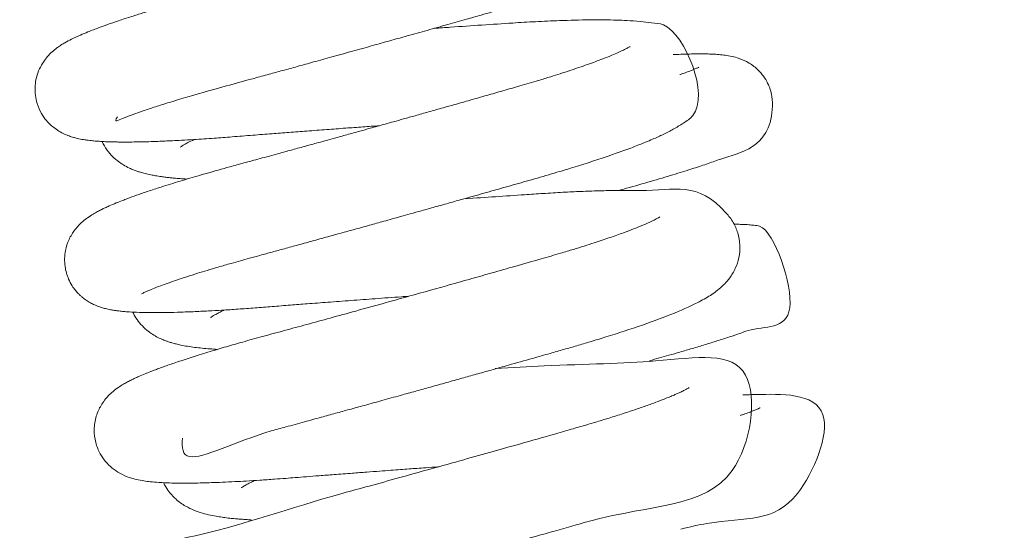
# Model space of a CAD drawing. Header units: inches. Extents: x 0 to 77643, y -44170 to 0.
# Tile 445 of 546: x 76275.03 to 76278.71, y -39537.74 to -39535.83. Entities that reach past the tile are written whole.
import ezdxf

# ---------------------------------------------------------------- set-up
doc = ezdxf.new("R2010")
doc.units = ezdxf.units.IN
doc.header["$MEASUREMENT"] = 0
doc.layers.get('0').update_dxf_attribs({"lineweight": 0})
doc.layers.get('Defpoints').update_dxf_attribs({"lineweight": 0})
doc.styles.get("Standard").update_dxf_attribs({"font": 'arial.ttf', "width": 0.75})
doc.dimstyles.get("Standard").update_dxf_attribs({"dimtxt": 0.18, "dimasz": 0.18, "dimexe": 0.18, "dimexo": 0.0625, "dimgap": 0.09, "dimtad": 0, "dimtih": 1, "dimtoh": 1, "dimdec": 4, "dimzin": 0, "dimdsep": 46, "dimtxsty": 'Standard', "dimcen": 0.09, "dimadec": 0, "dimazin": 0, "dimtfac": 1, "dimtdec": 4, "dimtofl": 0, "dimtmove": 0, "dimatfit": 3, "dimfxl": 1, "dimtolj": 1, "dimtzin": 0, "dimarcsym": 0})

# ---------------------------------------------------------------- blocks, each defined once
blk = doc.blocks.new('*D1798')
at = {"color": 0, "linetype": 'Continuous', "lineweight": -2}
for p, q in [((76255.676, -39499.3347), (76255.676, -39778.2568)), ((76392.3455, -39761.3342), (76392.3455, -39778.2568)), ((76362.3455, -39778.0768), (76285.676, -39778.0768))]:
    blk.add_line(p, q, dxfattribs=at)
at = {"color": 0}
for points in [[(76285.676, -39773.0768), (76285.676, -39783.0768), (76255.676, -39778.0768)], [(76362.3455, -39783.0768), (76362.3455, -39773.0768), (76392.3455, -39778.0768)]]:
    blk.add_solid(points, dxfattribs=at)
at = {"layer": 'Defpoints', "color": 0}
for p in [(76255.676, -39499.2722), (76392.3455, -39761.2717), (76255.676, -39778.0768)]:
    blk.add_point(p, dxfattribs=at)
at = {"linetype": 'Continuous', "lineweight": 20, "ltscale": 12, "insert": (76325.7482, -39757.5668), "char_height": 30, "attachment_point": 5}
blk.add_mtext('\\A1;C', dxfattribs=at)
blk = doc.blocks.new('A$C440D5DCA')
at = {"color": 7, "linetype": 'Continuous'}
for points, knots in [([(226.219, 2372.253), (226.155, 2372.141), (226.113, 2372.05), (226.441, 2372.213), (226.761, 2372.329), (227.183, 2372.48), (227.634, 2372.63), (228.81, 2373.004), (230.31, 2373.415), (231.866, 2373.841), (232.407, 2373.989), (232.959, 2374.141), (233.572, 2374.31), (234.26, 2374.5), (234.996, 2374.705), (235.721, 2374.906), (236.404, 2375.097), (237.085, 2375.287), (237.809, 2375.49), (238.548, 2375.698), (239.22, 2375.888), (239.771, 2376.044), (240.218, 2376.171), (240.613, 2376.283), (241.016, 2376.398), (241.454, 2376.526), (241.911, 2376.663), (242.363, 2376.802), (242.789, 2376.937), (243.224, 2377.08), (243.692, 2377.24), (244.164, 2377.409), (244.587, 2377.568), (245.732, 2378.051), (246.65, 2378.123), (247.257, 2379.733), (247.294, 2380.244), (247.192, 2380.741), (246.959, 2381.189), (246.652, 2381.529), (246.34, 2381.751), (246.054, 2381.893), (245.838, 2381.973), (245.608, 2382.04), (245.384, 2382.091), (245.123, 2382.135), (244.881, 2382.166), (244.639, 2382.19), (244.401, 2382.209), (244.071, 2382.228), (243.647, 2382.243), (243.129, 2382.249), (242.581, 2382.245), (242.031, 2382.233), (241.479, 2382.215), (240.897, 2382.189), (240.258, 2382.154), (239.604, 2382.111), (238.987, 2382.07), (238.456, 2382.034), (237.994, 2382.003), (237.596, 2381.975), (237.247, 2381.951), (237.026, 2381.936), (236.938, 2381.93)], [0.535874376, 0.535874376, 0.535874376, 0.535874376, 0.536088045, 0.536222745, 0.536405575, 0.536547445, 0.536700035, 0.536851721, 0.537584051, 0.537699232, 0.537798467, 0.537904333, 0.538021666, 0.538150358, 0.53829481, 0.538435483, 0.538555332, 0.538677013, 0.538817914, 0.538965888, 0.539102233, 0.539212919, 0.539297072, 0.53937662, 0.539460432, 0.539554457, 0.53966383, 0.539770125, 0.539872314, 0.539976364, 0.540104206, 0.540253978, 0.540387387, 0.540505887, 0.541442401, 0.541548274, 0.541649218, 0.54176096, 0.541859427, 0.541968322, 0.54207066, 0.542163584, 0.542261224, 0.542329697, 0.542428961, 0.542543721, 0.542645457, 0.542722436, 0.542804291, 0.542902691, 0.543056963, 0.543202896, 0.543348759, 0.543494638, 0.543613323, 0.543738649, 0.543887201, 0.544024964, 0.544143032, 0.54425715, 0.544335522, 0.544408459, 0.544482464, 0.544531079, 0.544531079, 0.544531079, 0.544531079]), ([(244.277, 2381.255), (244.279, 2381.257), (244.281, 2381.257), (244.21, 2381.214), (244.131, 2381.171), (244.019, 2381.115), (243.867, 2381.043), (243.674, 2380.959), (243.462, 2380.872), (243.275, 2380.798), (243.087, 2380.726), (242.884, 2380.651), (242.645, 2380.565), (242.366, 2380.468), (242.067, 2380.367), (241.768, 2380.27), (241.428, 2380.161), (240.987, 2380.024), (240.485, 2379.874), (240.011, 2379.738), (239.611, 2379.623), (239.204, 2379.507), (238.706, 2379.365), (238.077, 2379.186), (237.417, 2378.999), (236.807, 2378.827), (236.335, 2378.694), (235.912, 2378.576), (235.473, 2378.453), (235.028, 2378.328), (234.628, 2378.217), (234.341, 2378.137), (234.098, 2378.07), (233.849, 2378.001), (233.416, 2377.881), (232.838, 2377.721), (232.165, 2377.536), (231.542, 2377.365), (230.991, 2377.214), (230.463, 2377.07), (229.965, 2376.935), (229.484, 2376.805), (229.067, 2376.69), (228.725, 2376.594), (228.403, 2376.503), (228.042, 2376.398), (227.618, 2376.273), (227.174, 2376.137), (226.712, 2375.992), (226.268, 2375.847), (225.867, 2375.709), (225.484, 2375.571), (225.148, 2375.442), (224.803, 2375.298), (224.525, 2375.169), (224.294, 2375.047), (224.126, 2374.945), (223.999, 2374.86), (223.854, 2374.749), (223.718, 2374.629), (223.55, 2374.443), (223.411, 2374.251), (223.266, 2373.973), (223.172, 2373.665), (223.134, 2373.351), (223.149, 2373.044), (223.22, 2372.72), (223.363, 2372.394), (223.57, 2372.101), (223.808, 2371.872), (224.034, 2371.716), (224.223, 2371.617), (224.39, 2371.548), (224.532, 2371.499), (224.67, 2371.462), (224.785, 2371.436), (224.894, 2371.414), (225.013, 2371.395), (225.121, 2371.38), (225.231, 2371.367), (225.339, 2371.356), (225.463, 2371.346), (225.629, 2371.335), (225.813, 2371.326), (225.973, 2371.321), (226.115, 2371.318), (226.291, 2371.315), (226.529, 2371.314), (226.826, 2371.316), (227.144, 2371.322), (227.468, 2371.33), (227.782, 2371.342), (228.05, 2371.353), (228.317, 2371.366), (228.646, 2371.383), (229.037, 2371.405), (229.449, 2371.432), (229.923, 2371.464), (230.525, 2371.51), (231.248, 2371.568), (231.962, 2371.623), (232.637, 2371.675), (233.318, 2371.727), (234.027, 2371.78), (234.728, 2371.832), (235.386, 2371.88), (235.807, 2371.91), (236.011, 2371.925)], [0.461369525, 0.461369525, 0.461369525, 0.461369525, 0.461434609, 0.461517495, 0.461605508, 0.461672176, 0.461758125, 0.461874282, 0.46195768, 0.462027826, 0.46209206, 0.462161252, 0.462233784, 0.462321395, 0.462412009, 0.462487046, 0.462562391, 0.462674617, 0.462811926, 0.462911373, 0.462990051, 0.463069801, 0.463168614, 0.463296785, 0.463448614, 0.463555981, 0.463649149, 0.463717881, 0.463796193, 0.463897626, 0.463968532, 0.464021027, 0.464059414, 0.464105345, 0.464161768, 0.464304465, 0.464433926, 0.464549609, 0.464669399, 0.464763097, 0.464871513, 0.464979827, 0.465070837, 0.465147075, 0.46521106, 0.465294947, 0.465404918, 0.465525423, 0.465642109, 0.465788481, 0.465921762, 0.466031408, 0.466193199, 0.466314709, 0.466473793, 0.466592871, 0.466660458, 0.46672638, 0.466776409, 0.466858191, 0.466906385, 0.466970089, 0.467039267, 0.46711089, 0.46717024, 0.467230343, 0.467291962, 0.467371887, 0.467436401, 0.467516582, 0.46757824, 0.467647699, 0.467688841, 0.467752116, 0.467807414, 0.467852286, 0.467899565, 0.467949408, 0.468009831, 0.468056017, 0.468092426, 0.468139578, 0.468219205, 0.468296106, 0.468354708, 0.468399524, 0.468450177, 0.468541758, 0.468638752, 0.468729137, 0.468826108, 0.468913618, 0.468982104, 0.469034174, 0.469115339, 0.469223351, 0.469310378, 0.469393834, 0.469536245, 0.469694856, 0.469836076, 0.469957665, 0.470083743, 0.470221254, 0.470351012, 0.470468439, 0.470579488, 0.470579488, 0.470579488, 0.470579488]), ([(227.121, 2365.644), (227.121, 2365.644), (227.127, 2365.648), (227.18, 2365.676), (227.319, 2365.742), (227.541, 2365.835), (227.807, 2365.938), (228.113, 2366.049), (228.437, 2366.16), (228.806, 2366.282), (229.191, 2366.404), (229.583, 2366.524), (230, 2366.648), (230.419, 2366.769), (230.812, 2366.88), (231.17, 2366.98), (231.564, 2367.087), (232, 2367.206), (232.478, 2367.336), (232.998, 2367.478), (233.563, 2367.634), (234.099, 2367.781), (234.59, 2367.917), (235.085, 2368.053), (235.615, 2368.2), (236.102, 2368.335), (236.49, 2368.443), (236.822, 2368.536), (237.185, 2368.637), (237.613, 2368.757), (238.116, 2368.897), (238.668, 2369.052), (239.312, 2369.233), (240.03, 2369.435), (240.819, 2369.658), (241.634, 2369.89), (242.451, 2370.123), (243.216, 2370.354), (243.911, 2370.573), (244.537, 2370.78), (245.134, 2370.989), (245.703, 2371.203), (246.2, 2371.406), (246.631, 2371.601), (247.02, 2371.798), (247.343, 2372.006), (248.486, 2372.724), (247.294, 2375.733), (246.208, 2375.759), (245.751, 2375.826), (245.316, 2375.852), (244.864, 2375.87), (244.402, 2375.879), (243.712, 2375.878), (242.863, 2375.858), (241.883, 2375.815), (240.918, 2375.757), (239.862, 2375.685), (238.87, 2375.618), (238.267, 2375.576), (238.063, 2375.562)], [0.523229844, 0.523229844, 0.523229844, 0.523229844, 0.523267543, 0.52337121, 0.523503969, 0.52362728, 0.523771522, 0.523879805, 0.523994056, 0.524117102, 0.524234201, 0.524332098, 0.524438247, 0.524557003, 0.524638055, 0.524713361, 0.524799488, 0.524896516, 0.524991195, 0.525096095, 0.525211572, 0.525326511, 0.525408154, 0.525494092, 0.525608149, 0.525707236, 0.525767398, 0.525825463, 0.525892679, 0.525970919, 0.526065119, 0.526175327, 0.526283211, 0.526432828, 0.526592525, 0.526752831, 0.526935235, 0.5271172, 0.527273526, 0.527439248, 0.527604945, 0.527778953, 0.527970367, 0.528125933, 0.528290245, 0.528472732, 0.528634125, 0.5296571, 0.529840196, 0.530003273, 0.530173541, 0.530296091, 0.530434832, 0.530582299, 0.530860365, 0.531062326, 0.531241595, 0.531472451, 0.531695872, 0.531808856, 0.531808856, 0.531808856, 0.531808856]), ([(245.382, 2374.886), (245.382, 2374.886), (245.368, 2374.876), (245.296, 2374.833), (245.148, 2374.756), (244.944, 2374.661), (244.689, 2374.551), (244.399, 2374.435), (244.087, 2374.317), (243.788, 2374.209), (243.468, 2374.097), (243.129, 2373.984), (242.778, 2373.869), (242.388, 2373.746), (241.891, 2373.594), (241.296, 2373.419), (240.649, 2373.234), (240.027, 2373.057), (239.424, 2372.885), (238.877, 2372.73), (238.359, 2372.584), (237.867, 2372.445), (237.372, 2372.306), (236.935, 2372.183), (236.56, 2372.078), (236.235, 2371.987), (235.942, 2371.906), (235.63, 2371.819), (235.247, 2371.712), (234.802, 2371.589), (234.366, 2371.468), (233.986, 2371.363), (233.611, 2371.26), (233.186, 2371.143), (232.719, 2371.015), (232.163, 2370.863), (231.574, 2370.702), (230.964, 2370.537), (230.446, 2370.397), (230.026, 2370.28), (229.649, 2370.173), (229.291, 2370.071), (228.919, 2369.961), (228.554, 2369.852), (228.197, 2369.742), (227.787, 2369.613), (227.358, 2369.473), (226.943, 2369.33), (226.636, 2369.218), (226.387, 2369.124), (226.157, 2369.033), (225.94, 2368.941), (225.768, 2368.863), (225.613, 2368.789), (225.477, 2368.719), (225.302, 2368.621), (225.121, 2368.505), (224.893, 2368.329), (224.641, 2368.075), (224.404, 2367.695), (224.247, 2367.221), (224.234, 2366.778), (224.31, 2366.421), (224.399, 2366.175), (224.512, 2365.965), (224.639, 2365.789), (224.733, 2365.682), (224.823, 2365.591), (224.938, 2365.491), (225.056, 2365.403), (225.214, 2365.306), (225.359, 2365.235), (225.471, 2365.189), (225.556, 2365.158), (225.654, 2365.126), (225.79, 2365.088), (225.952, 2365.053), (226.1, 2365.028), (226.251, 2365.007), (226.408, 2364.99), (226.637, 2364.971), (226.963, 2364.953), (227.402, 2364.944), (227.918, 2364.945), (228.459, 2364.957), (229.029, 2364.977), (229.584, 2365.004), (230.145, 2365.036), (230.722, 2365.073), (231.353, 2365.119), (232.006, 2365.171), (232.657, 2365.222), (233.351, 2365.276), (234.106, 2365.333), (234.955, 2365.397), (235.874, 2365.466), (236.6, 2365.518), (237.021, 2365.549), (237.116, 2365.556)], [0.474233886, 0.474233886, 0.474233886, 0.474233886, 0.474300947, 0.474411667, 0.474536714, 0.474649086, 0.474762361, 0.474897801, 0.474996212, 0.475092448, 0.475188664, 0.475284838, 0.47537836, 0.475468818, 0.475580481, 0.475737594, 0.47587441, 0.475999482, 0.476124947, 0.476240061, 0.476323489, 0.476427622, 0.476523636, 0.476606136, 0.476675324, 0.476735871, 0.476789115, 0.476840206, 0.476911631, 0.477004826, 0.477091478, 0.477158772, 0.477221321, 0.477306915, 0.477404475, 0.477494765, 0.477637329, 0.477762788, 0.477876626, 0.477972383, 0.478043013, 0.478134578, 0.478224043, 0.478316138, 0.478411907, 0.478508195, 0.478658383, 0.478794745, 0.478913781, 0.478984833, 0.479078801, 0.479192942, 0.479265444, 0.479325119, 0.479400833, 0.479482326, 0.479585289, 0.479670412, 0.47979069, 0.479888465, 0.479978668, 0.480098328, 0.480147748, 0.480195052, 0.480254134, 0.480293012, 0.48032839, 0.480354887, 0.480376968, 0.480418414, 0.480467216, 0.48051728, 0.480556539, 0.480584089, 0.480607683, 0.480668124, 0.480748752, 0.480814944, 0.480869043, 0.480945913, 0.481024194, 0.481159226, 0.481338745, 0.481499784, 0.481657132, 0.481814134, 0.481958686, 0.482073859, 0.482211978, 0.482348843, 0.482481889, 0.482618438, 0.482741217, 0.482887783, 0.483049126, 0.483214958, 0.483392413, 0.483443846, 0.483443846, 0.483443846, 0.483443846]), ([(244.963, 2369.507), (245.058, 2369.534), (245.47, 2369.649), (246.167, 2369.848), (246.983, 2370.09), (247.671, 2370.305), (248.266, 2370.497), (249.246, 2370.874), (250.706, 2371.11), (250.706, 2373.034), (250.532, 2373.557), (250.214, 2373.991), (249.81, 2374.294), (249.457, 2374.446), (249.174, 2374.521), (248.94, 2374.56), (248.698, 2374.585), (248.477, 2374.598), (248.243, 2374.606), (247.991, 2374.608), (247.711, 2374.605), (247.416, 2374.597), (247.184, 2374.588), (247.037, 2374.582), (246.993, 2374.58)], [0.531478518, 0.531478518, 0.531478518, 0.531478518, 0.531543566, 0.531762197, 0.531984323, 0.532199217, 0.532388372, 0.532590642, 0.53347962, 0.533574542, 0.533673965, 0.533792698, 0.53388889, 0.533999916, 0.53409924, 0.534212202, 0.534317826, 0.534436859, 0.53452436, 0.534626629, 0.534751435, 0.534842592, 0.534940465, 0.534981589, 0.534981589, 0.534981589, 0.534981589]), ([(247.952, 2374.108), (247.952, 2374.108), (247.947, 2374.106), (247.92, 2374.092), (247.869, 2374.07), (247.799, 2374.04), (247.705, 2374.002), (247.558, 2373.946), (247.399, 2373.888), (247.276, 2373.845), (247.239, 2373.832)], [0.4700804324, 0.4700804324, 0.4700804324, 0.4700804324, 0.4701159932, 0.4701849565, 0.4702444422, 0.4702990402, 0.4703741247, 0.4704504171, 0.4705676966, 0.4706154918, 0.4706154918, 0.4706154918, 0.4706154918]), ([(225.647, 2371.333), (225.699, 2371.222), (225.822, 2371.013), (226.038, 2370.765), (226.253, 2370.584), (226.46, 2370.447), (226.646, 2370.349), (226.814, 2370.277), (226.949, 2370.227), (227.098, 2370.18), (227.266, 2370.134), (227.451, 2370.092), (227.622, 2370.06), (227.752, 2370.038), (227.881, 2370.02), (228.027, 2370), (228.184, 2369.983), (228.326, 2369.969), (228.449, 2369.958), (228.609, 2369.946), (228.734, 2369.938), (228.824, 2369.932)], [0.463194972, 0.463194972, 0.463194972, 0.463194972, 0.463274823, 0.463354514, 0.463424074, 0.463486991, 0.463566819, 0.463623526, 0.46367242, 0.463724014, 0.463794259, 0.463882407, 0.46394399, 0.463987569, 0.464029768, 0.46408908, 0.464146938, 0.464195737, 0.464234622, 0.464270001, 0.464352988, 0.464352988, 0.464352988, 0.464352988]), ([(228.56, 2371.12), (228.56, 2371.12), (228.562, 2371.121), (228.582, 2371.136), (228.638, 2371.172), (228.726, 2371.225), (228.867, 2371.302), (228.999, 2371.367), (229.086, 2371.409)], [0.5405153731, 0.5405153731, 0.5405153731, 0.5405153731, 0.5405363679, 0.5406127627, 0.5406863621, 0.5407648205, 0.5408505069, 0.5409778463, 0.5409778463, 0.5409778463, 0.5409778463]), ([(228.652, 2360.254), (228.628, 2359.902), (228.677, 2359.107), (230.84, 2360.232), (232.551, 2360.684), (233.177, 2360.856), (233.8, 2361.026), (234.362, 2361.18), (234.903, 2361.329), (235.479, 2361.487), (236.116, 2361.663), (236.755, 2361.841), (237.361, 2362.009), (237.934, 2362.168), (238.51, 2362.329), (239.08, 2362.488), (239.64, 2362.645), (240.221, 2362.808), (240.93, 2363.008), (241.665, 2363.215), (242.352, 2363.411), (242.902, 2363.567), (243.405, 2363.711), (243.93, 2363.866), (244.526, 2364.048), (245.941, 2364.499), (246.997, 2364.888), (247.789, 2365.26), (248.024, 2365.379), (248.264, 2365.514), (248.488, 2365.657), (248.701, 2365.816), (248.906, 2366.002), (249.12, 2366.249), (249.319, 2366.573), (249.464, 2366.999), (249.504, 2367.464), (249.423, 2367.923), (249.241, 2368.337), (247.981, 2369.905), (246.946, 2369.469), (245.297, 2369.512), (244.776, 2369.506), (244.188, 2369.494), (243.552, 2369.471), (242.864, 2369.438), (242.157, 2369.396), (240.984, 2369.317), (239.988, 2369.249), (239.222, 2369.195)], [0.510520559, 0.510520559, 0.510520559, 0.510520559, 0.511013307, 0.511895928, 0.512017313, 0.512165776, 0.512294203, 0.512401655, 0.512502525, 0.512611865, 0.51273525, 0.512866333, 0.512972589, 0.513074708, 0.513186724, 0.513295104, 0.513394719, 0.513502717, 0.51362637, 0.513803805, 0.513936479, 0.514045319, 0.514148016, 0.514260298, 0.514395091, 0.514561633, 0.515300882, 0.515383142, 0.515500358, 0.515614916, 0.515716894, 0.515820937, 0.515917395, 0.516001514, 0.516106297, 0.516202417, 0.516301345, 0.516398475, 0.516488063, 0.516584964, 0.517724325, 0.517851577, 0.517995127, 0.518139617, 0.518289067, 0.518440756, 0.518596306, 0.518735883, 0.519155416, 0.519155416, 0.519155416, 0.519155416]), ([(246.487, 2368.516), (246.486, 2368.516), (246.478, 2368.51), (246.437, 2368.485), (246.37, 2368.448), (246.285, 2368.404), (246.129, 2368.328), (245.884, 2368.218), (245.515, 2368.069), (245.114, 2367.918), (244.629, 2367.746), (244.01, 2367.539), (243.387, 2367.343), (242.718, 2367.142), (241.994, 2366.934), (241.137, 2366.689), (240.266, 2366.441), (239.445, 2366.209), (238.658, 2365.987), (237.85, 2365.76), (237.061, 2365.54), (236.142, 2365.284), (235.176, 2365.017), (234.187, 2364.745), (233.294, 2364.501), (232.448, 2364.27), (231.648, 2364.054), (230.927, 2363.854), (230.276, 2363.667), (229.652, 2363.481), (229.039, 2363.291), (228.477, 2363.108), (228.079, 2362.971), (227.811, 2362.874), (227.635, 2362.809), (227.448, 2362.737), (227.238, 2362.653), (227.042, 2362.57), (226.879, 2362.496), (226.737, 2362.428), (226.595, 2362.356), (226.437, 2362.268), (226.265, 2362.161), (226.072, 2362.019), (225.859, 2361.825), (225.608, 2361.514), (225.41, 2361.075), (225.329, 2360.589), (225.388, 2360.094), (225.553, 2359.687), (225.776, 2359.367), (226.033, 2359.118), (226.358, 2358.905), (226.666, 2358.781), (226.95, 2358.704), (227.197, 2358.658), (227.468, 2358.624), (227.728, 2358.602), (228.026, 2358.587), (228.35, 2358.577), (228.712, 2358.574), (229.062, 2358.577), (229.393, 2358.584), (229.746, 2358.594), (230.153, 2358.609), (230.588, 2358.63), (231.055, 2358.655), (231.548, 2358.685), (232.045, 2358.719), (232.49, 2358.752), (232.885, 2358.783), (233.299, 2358.816), (233.781, 2358.854), (234.353, 2358.898), (234.947, 2358.944), (235.519, 2358.987), (236, 2359.023), (236.42, 2359.055), (236.786, 2359.082), (237.11, 2359.106), (237.427, 2359.129), (237.786, 2359.155), (238.055, 2359.174), (238.213, 2359.186), (238.221, 2359.186)], [0.487099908, 0.487099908, 0.487099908, 0.487099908, 0.48716151, 0.487226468, 0.487308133, 0.487374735, 0.487425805, 0.487617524, 0.487745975, 0.487877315, 0.488039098, 0.48819893, 0.48839515, 0.488507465, 0.488669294, 0.488875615, 0.489045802, 0.489193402, 0.489356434, 0.489497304, 0.489651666, 0.489800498, 0.490014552, 0.49019813, 0.490370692, 0.490542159, 0.490715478, 0.49087978, 0.491023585, 0.491174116, 0.491347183, 0.49151819, 0.491672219, 0.491737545, 0.491800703, 0.491866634, 0.491954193, 0.49205799, 0.492121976, 0.492183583, 0.492260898, 0.492333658, 0.492420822, 0.492518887, 0.492595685, 0.49270759, 0.492803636, 0.492906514, 0.493002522, 0.493095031, 0.493166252, 0.493242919, 0.493328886, 0.493451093, 0.493553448, 0.49367487, 0.493780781, 0.493914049, 0.494007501, 0.49413839, 0.494273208, 0.494377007, 0.494467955, 0.49456501, 0.494674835, 0.494792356, 0.49489377, 0.4950113, 0.495132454, 0.495222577, 0.495295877, 0.495380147, 0.495476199, 0.495584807, 0.495716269, 0.495816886, 0.495906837, 0.495984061, 0.496048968, 0.496107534, 0.496161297, 0.496221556, 0.496303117, 0.496307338, 0.496307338, 0.496307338, 0.496307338]), ([(246.106, 2363.148), (246.358, 2363.217), (246.746, 2363.326), (247.269, 2363.476), (247.724, 2363.61), (248.188, 2363.75), (248.656, 2363.894), (249.089, 2364.034), (249.475, 2364.159), (250.267, 2364.479), (252.115, 2364.131), (250.693, 2368.21), (250.02, 2368.201), (249.802, 2368.229), (249.614, 2368.237), (249.426, 2368.244), (249.316, 2368.245), (249.264, 2368.246)], [0.518851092, 0.518851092, 0.518851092, 0.518851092, 0.519020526, 0.519121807, 0.519239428, 0.519375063, 0.51950708, 0.519658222, 0.519799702, 0.519922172, 0.520655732, 0.521431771, 0.521530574, 0.521617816, 0.521724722, 0.521799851, 0.52186428, 0.52186428, 0.52186428, 0.52186428]), ([(229.704, 2364.759), (229.704, 2364.759), (229.709, 2364.763), (229.737, 2364.783), (229.813, 2364.831), (229.921, 2364.892), (230.049, 2364.96), (230.151, 2365.01), (230.205, 2365.036), (230.215, 2365.041)], [0.5277787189, 0.5277787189, 0.5277787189, 0.5277787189, 0.5278176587, 0.5279082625, 0.5279865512, 0.5280781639, 0.5281611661, 0.5282256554, 0.5282412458, 0.5282412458, 0.5282412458, 0.5282412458]), ([(226.799, 2364.955), (226.821, 2364.908), (226.896, 2364.766), (227.046, 2364.551), (227.262, 2364.33), (227.473, 2364.167), (227.692, 2364.036), (227.865, 2363.955), (228.008, 2363.897), (228.146, 2363.849), (228.268, 2363.811), (228.422, 2363.77), (228.699, 2363.708), (229.092, 2363.644), (229.565, 2363.597), (229.863, 2363.578), (229.961, 2363.572)], [0.476068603, 0.476068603, 0.476068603, 0.476068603, 0.476103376, 0.476173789, 0.476246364, 0.476320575, 0.476390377, 0.476462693, 0.476520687, 0.476558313, 0.476609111, 0.47667071, 0.476739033, 0.476938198, 0.477129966, 0.477220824, 0.477220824, 0.477220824, 0.477220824]), ([(229.332, 2352.905), (229.332, 2352.905), (229.348, 2352.915), (229.436, 2352.96), (229.613, 2353.039), (229.863, 2353.141), (230.175, 2353.257), (230.521, 2353.378), (230.919, 2353.511), (231.377, 2353.657), (231.91, 2353.82), (232.531, 2354.003), (233.236, 2354.202), (233.991, 2354.407), (234.724, 2354.607), (235.414, 2354.796), (236.088, 2354.981), (236.798, 2355.177), (237.498, 2355.371), (238.073, 2355.53), (238.536, 2355.659), (238.981, 2355.782), (239.472, 2355.919), (239.948, 2356.053), (240.364, 2356.169), (240.729, 2356.271), (241.059, 2356.364), (241.454, 2356.475), (241.955, 2356.616), (242.584, 2356.794), (243.231, 2356.975), (246.06, 2357.808), (249.574, 2357.55), (250.402, 2363.738), (246.819, 2363.064), (243.253, 2363.018), (240.973, 2362.893), (240.344, 2362.854)], [0.498072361, 0.498072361, 0.498072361, 0.498072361, 0.498142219, 0.498264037, 0.498390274, 0.498536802, 0.498663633, 0.498795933, 0.498921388, 0.499061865, 0.499201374, 0.499356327, 0.499529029, 0.499692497, 0.499849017, 0.49998489, 0.500107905, 0.500245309, 0.500394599, 0.500504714, 0.500569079, 0.500653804, 0.500753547, 0.500843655, 0.500921, 0.500987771, 0.501049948, 0.501108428, 0.50121415, 0.501339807, 0.501477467, 0.501604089, 0.503096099, 0.504151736, 0.505321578, 0.506250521, 0.506591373, 0.506591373, 0.506591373, 0.506591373]), ([(247.592, 2362.147), (247.593, 2362.147), (247.589, 2362.145), (247.564, 2362.128), (247.504, 2362.094), (247.414, 2362.046), (247.287, 2361.983), (247.154, 2361.923), (247.015, 2361.862), (246.86, 2361.797), (246.678, 2361.724), (246.455, 2361.637), (246.165, 2361.529), (245.771, 2361.39), (245.307, 2361.233), (244.81, 2361.073), (244.275, 2360.908), (243.739, 2360.748), (243.154, 2360.58), (242.348, 2360.349), (241.374, 2360.072), (240.25, 2359.754), (239.122, 2359.438), (237.934, 2359.106), (236.745, 2358.776), (235.657, 2358.475), (232.846, 2357.716), (229.444, 2356.492), (225.678, 2356.114), (228.661, 2350.87), (230.464, 2352.209), (232.587, 2352.31), (233.184, 2352.352), (233.866, 2352.404), (234.547, 2352.458), (235.173, 2352.507), (235.83, 2352.558), (237.173, 2352.66), (238.364, 2352.748), (239.295, 2352.815)], [0.49996012, 0.49996012, 0.49996012, 0.49996012, 0.499994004, 0.500066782, 0.500138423, 0.500217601, 0.50030803, 0.50038142, 0.500438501, 0.500513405, 0.500595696, 0.500650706, 0.500762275, 0.500893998, 0.501016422, 0.501156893, 0.501283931, 0.501408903, 0.501529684, 0.501670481, 0.501919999, 0.502117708, 0.502325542, 0.502561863, 0.502785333, 0.502994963, 0.503184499, 0.504421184, 0.505547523, 0.506362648, 0.507600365, 0.507694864, 0.507830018, 0.507998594, 0.508127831, 0.508246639, 0.508369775, 0.508508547, 0.509007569, 0.509007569, 0.509007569, 0.509007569]), ([(247.281, 2356.859), (247.622, 2356.945), (249.564, 2357.376), (251.409, 2356.886), (253.493, 2362.032), (250.819, 2361.893), (249.86, 2361.88), (249.68, 2361.874), (249.593, 2361.871)], [0.506273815, 0.506273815, 0.506273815, 0.506273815, 0.506505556, 0.507667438, 0.508466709, 0.509379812, 0.509477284, 0.509563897, 0.509563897, 0.509563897, 0.509563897]), ([(250.239, 2361.387), (250.239, 2361.386), (250.234, 2361.384), (250.21, 2361.372), (250.166, 2361.352), (250.096, 2361.322), (249.987, 2361.278), (249.82, 2361.215), (249.655, 2361.155), (249.536, 2361.114), (249.494, 2361.099)], [0.4958180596, 0.4958180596, 0.4958180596, 0.4958180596, 0.4958540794, 0.4959173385, 0.495970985, 0.4960188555, 0.4961241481, 0.4962088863, 0.4963140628, 0.4963672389, 0.4963672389, 0.4963672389, 0.4963672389]), ([(227.949, 2358.582), (227.996, 2358.485), (228.133, 2358.254), (228.412, 2357.95), (228.763, 2357.707), (229.089, 2357.555), (229.393, 2357.452), (229.686, 2357.38), (229.947, 2357.331), (230.192, 2357.294), (230.399, 2357.268), (230.618, 2357.246), (230.803, 2357.231), (230.98, 2357.218), (231.122, 2357.21), (231.202, 2357.206), (231.224, 2357.205)], [0.488940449, 0.488940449, 0.488940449, 0.488940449, 0.489010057, 0.489115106, 0.489238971, 0.489352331, 0.489475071, 0.489592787, 0.48970339, 0.489779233, 0.489868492, 0.489936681, 0.489994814, 0.490053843, 0.490107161, 0.490126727, 0.490126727, 0.490126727, 0.490126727]), ([(230.846, 2358.398), (230.846, 2358.398), (230.853, 2358.403), (230.896, 2358.433), (231.019, 2358.507), (231.172, 2358.589), (231.291, 2358.647), (231.343, 2358.673)], [0.5151386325, 0.5151386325, 0.5151386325, 0.5151386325, 0.5151790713, 0.5152847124, 0.5153962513, 0.515506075, 0.5155843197, 0.5155843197, 0.5155843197, 0.5155843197])]:
    blk.add_open_spline(points, degree=3, knots=knots, dxfattribs=at)

msp = doc.modelspace()

# ---------------------------------------------------------------- block references
at = {"xscale": 0.1, "yscale": 0.1, "zscale": 0.1}
msp.add_blockref('A$C440D5DCA', (76252.77599, -39773.42178), dxfattribs=at)

# ---------------------------------------------------------------- dimensions: what is measured, and where the dimension line sits
at = {"color": 6, "linetype": 'Continuous', "lineweight": 20}
dim = msp.add_linear_dim(base=(76255.676, -39778.07682), p1=(76392.34554, -39761.27166), p2=(76255.676, -39499.27223), text='C', dimstyle='Standard', override={"dimtxt": 30, "dimasz": 30, "dimgap": 5, "dimtad": 1, "dimtih": 0, "dimtoh": 0, "dimclrt": 256}, dxfattribs=at)
dim.commit()
dim.dimension.update_dxf_attribs({"geometry": '*D1798', "text_midpoint": (76325.74818, -39778.07682), "dimtype": 160})

doc.saveas('drawing.dxf')
